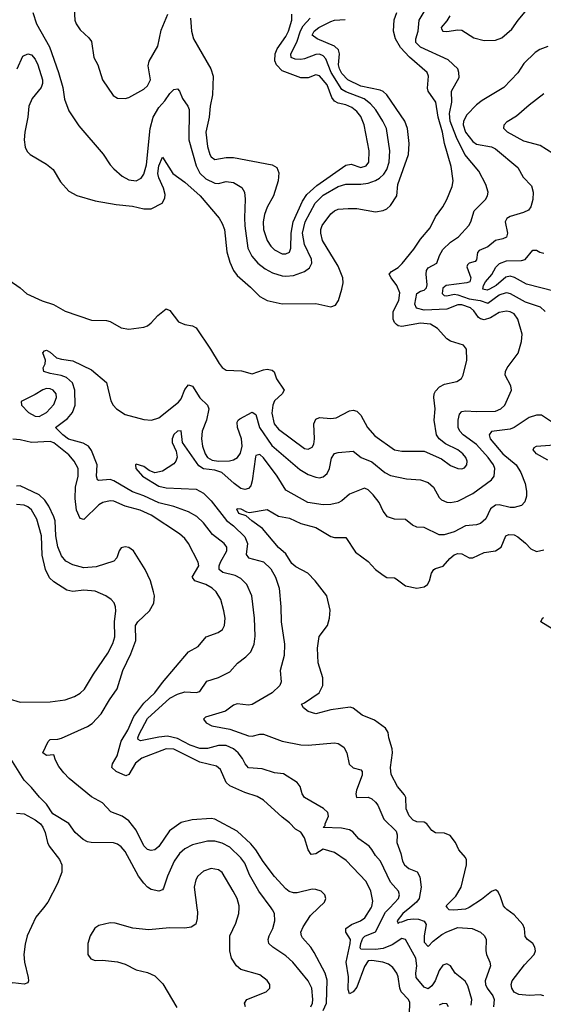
# Model space of a CAD drawing. Header units: inches. Extents: x 1603819 to 1745079, y 385938 to 533966.
# Tile 294 of 561: x 1723727 to 1726526, y 409484 to 414752. Entities that reach past the tile are written whole.
import ezdxf

# ---------------------------------------------------------------- set-up
doc = ezdxf.new("R2010")
doc.units = ezdxf.units.IN
doc.header["$MEASUREMENT"] = 0
doc.layers.add('B7420', color=7, linetype='Continuous')
doc.layers.add('B7421', color=7, linetype='Continuous')

msp = doc.modelspace()

# ---------------------------------------------------------------- linework, layer by layer
at = {"layer": 'B7420', "color": 5}
for points, elevation in [([(1723853.2, 410000), (1723812.8, 409950), (1723767.2, 409850), (1723755.1, 409804.9), (1723749, 409750), (1723752.1, 409710), (1723772.4, 409627.6), (1723774.2, 409610), (1723770, 409598.4), (1723750, 409590.8), (1723690, 409598.3), (1723666.5, 409590), (1723650, 409577.4), (1723630, 409542), (1723621.8, 409510), (1723621.8, 409490), (1723628.8, 409448.8)], 340), ([(1724673.8, 410000), (1724676.7, 409976.7), (1724676.5, 409943.5), (1724667.8, 409912.2), (1724644, 409896), (1724610, 409890.9), (1724527, 409893), (1724417.5, 409882.5), (1724331.9, 409891.9), (1724238, 409918), (1724210, 409919.5), (1724150, 409906), (1724128.5, 409891.5), (1724104, 409850), (1724090.6, 409810), (1724090.8, 409750.8), (1724107.1, 409727.1), (1724130, 409718.8), (1724170, 409720.7), (1724250, 409710.4), (1724290, 409698.4), (1724349, 409669), (1724410, 409654), (1724450, 409635.8), (1724492.6, 409592.6), (1724567.1, 409467.1)], 360), ([(1724933.6, 409470), (1724929.6, 409490), (1724942, 409510), (1725045.1, 409550), (1725063.6, 409570), (1725063.6, 409590), (1725050, 409611.5), (1725010, 409642.2), (1724910, 409670.8), (1724885.1, 409690), (1724858.7, 409730), (1724849.7, 409770), (1724851.1, 409850), (1724882.4, 409917.6), (1724898.5, 409970), (1724900.3, 410000)], 360), ([(1725282.9, 409470), (1725292, 409490), (1725294.7, 409510), (1725289.5, 409569.5), (1725268.8, 409608.8), (1725186.5, 409710), (1725150, 409743.4), (1725079.7, 409790), (1725059.2, 409810), (1725054.8, 409830), (1725059.8, 409850), (1725080.2, 409890), (1725091.4, 409930), (1725088.4, 409970), (1725079.1, 409990), (1725071.7, 410000)], 340), ([(1725348.5, 409450), (1725366.9, 409490), (1725370, 409612.3), (1725359.6, 409650), (1725301.6, 409761.6), (1725283.5, 409790), (1725239.3, 409839.3), (1725232.7, 409850), (1725230.5, 409870), (1725241.8, 409898.2), (1725281, 409959), (1725324.8, 410000)], 320), ([(1725810.5, 409430.5), (1725813.1, 409493.1), (1725804.8, 409510), (1725767.2, 409550), (1725759, 409570), (1725751.1, 409631.1), (1725743.7, 409650), (1725721.5, 409681.5), (1725699, 409699), (1725668.8, 409708.8), (1725610, 409718.4), (1725590, 409716.7), (1725570, 409685.3), (1725530, 409575), (1725510, 409551.1), (1725490, 409539.7), (1725482.5, 409562.5), (1725484, 409630), (1725471.6, 409710), (1725494.3, 409810), (1725494.8, 409830), (1725471.4, 409870), (1725471.1, 409890), (1725501, 409910), (1725549.8, 409930), (1725572.7, 409947.3), (1725605.4, 410000)], 280), ([(1726140.5, 409479.5), (1726143.8, 409510), (1726122, 409582), (1726107.9, 409607.9), (1726055.6, 409650), (1726029.8, 409689.8), (1726010, 409701.1), (1725990, 409693.1), (1725970, 409664.4), (1725948.5, 409610), (1725930, 409582.2), (1725910, 409565.7), (1725890, 409575.4), (1725846.5, 409626.5), (1725844.1, 409650), (1725850.8, 409690), (1725844.6, 409730), (1725790, 409830.7), (1725770, 409835.3), (1725717.9, 409802.1), (1725670, 409781.6), (1725630, 409776.9), (1725550, 409779.7), (1725546.5, 409786.5), (1725550.3, 409810), (1725562.1, 409837.9), (1725571.4, 409848.6), (1725630, 409871.6), (1725683.1, 409976.9), (1725705.1, 410000)], 260), ([(1725812, 410000), (1725775.3, 409970), (1725745.6, 409930), (1725750, 409916.2), (1725756.9, 409923.1), (1725770, 409924.2), (1725801.8, 409938.2), (1725830, 409942), (1725858.8, 409938.8), (1725889, 409929), (1725900.2, 409910), (1725889.1, 409850), (1725890, 409816), (1725910, 409793.5), (1725938.2, 409821.8), (1725983.4, 409856.6), (1726010, 409872.1), (1726070, 409895.5), (1726146, 409890), (1726190, 409869.7), (1726211.1, 409850), (1726221, 409830), (1726219.8, 409770), (1726223.5, 409750), (1726240.7, 409710), (1726243.4, 409690), (1726216.2, 409610), (1726217.3, 409590), (1726226.2, 409570), (1726257.3, 409530), (1726263.1, 409510), (1726259.9, 409470)], 240), ([(1726126.4, 410000), (1726110, 409993.2), (1726047.2, 409987.2), (1726023.7, 409990), (1726015.8, 409995.8), (1726013.4, 410000)], 220), ([(1726530, 409529.9), (1726510, 409534.9), (1726450, 409530.4), (1726396.3, 409536.3), (1726370, 409548.6), (1726359, 409570), (1726354.6, 409590), (1726360.7, 409610), (1726425.9, 409694.1), (1726477.1, 409750), (1726483.9, 409770), (1726482, 409790), (1726469.8, 409809.8), (1726442, 409830), (1726430, 409846), (1726426, 409890), (1726416.3, 409910), (1726370, 409963), (1726330.7, 409990.7), (1726322.8, 410000)], 220), ([(1726019.3, 409470), (1726010, 409486), (1725990, 409487.7), (1725970, 409478.6)], 280)]:
    msp.add_lwpolyline(points, dxfattribs=dict(at, elevation=elevation))
at = {"layer": 'B7421', "color": 5}
for points, elevation in [([(1726026.6, 414773.4), (1726010, 414745.8), (1725979.8, 414710), (1725982.3, 414702.3), (1725989.7, 414690), (1726010, 414688.2), (1726070, 414697), (1726090, 414695.5), (1726154.8, 414654.8), (1726210, 414640.9), (1726270, 414643.2), (1726304.2, 414655.8), (1726357.9, 414702.1), (1726391.2, 414750), (1726491, 414870)], 240), ([(1723670, 413358.7), (1723730, 413318), (1723764.9, 413284.9), (1723847.6, 413247.6), (1723907.8, 413227.8), (1723970, 413192.4), (1724110, 413143.6), (1724190, 413142.4), (1724210, 413137), (1724270, 413103.7), (1724310, 413096), (1724390, 413106.7), (1724410, 413114.9), (1724429.7, 413130.3), (1724464.5, 413170), (1724510, 413205.5), (1724530, 413196.3), (1724575.6, 413135.6), (1724610, 413121.1), (1724650, 413114.9), (1724670, 413103), (1724747.5, 412990), (1724792.6, 412912.6), (1724810, 412890.4), (1724830, 412877), (1724913.1, 412873.1), (1724970, 412857.4), (1725030, 412878.2), (1725050, 412881.6), (1725076.6, 412876.6), (1725088.2, 412868.2), (1725100.6, 412830), (1725140.2, 412770), (1725130.3, 412750), (1725090, 412713.3), (1725079.6, 412690), (1725074.1, 412645.9), (1725086.8, 412590), (1725110, 412560.7), (1725250, 412458.3), (1725270, 412453.8), (1725290, 412464.7), (1725298.6, 412481.4), (1725303.6, 412510), (1725299.9, 412590), (1725310, 412615.3), (1725330, 412624.3), (1725390, 412618.9), (1725418.9, 412621.1), (1725490, 412658.4), (1725510, 412663.5), (1725530, 412657.6), (1725550, 412635.8), (1725586.3, 412570), (1725625.6, 412525.6), (1725730, 412450.8), (1725770, 412444.1), (1725890, 412442.9), (1725981.8, 412401.8), (1726030, 412367.1), (1726070, 412350.2), (1726090, 412349.1), (1726105.9, 412354.1), (1726118.3, 412370), (1726119.3, 412390), (1726112.8, 412410), (1726096.8, 412430), (1726070, 412450.5), (1726002.8, 412482.8), (1725969.9, 412509.9), (1725956.1, 412530), (1725942.2, 412610), (1725948.7, 412670), (1725940.3, 412730), (1725942.5, 412750), (1725950, 412764.9), (1725971.7, 412788.3), (1725998.5, 412801.5), (1726063.5, 412816.5), (1726088.5, 412831.5), (1726098, 412850), (1726116.9, 412930), (1726115.1, 412990), (1726099, 413010), (1726030, 413032.6), (1726010, 413044.7), (1725960.1, 413100.1), (1725923.3, 413123.3), (1725870, 413128.6), (1725770, 413109.9), (1725750, 413113.6), (1725741, 413121), (1725731.3, 413131.3), (1725723.8, 413150), (1725723.4, 413190), (1725754.4, 413250), (1725759.7, 413290), (1725743, 413330), (1725712.1, 413370), (1725702.7, 413390), (1725715.5, 413404.5), (1725750, 413426), (1725772.3, 413447.7), (1725834.9, 413525.1), (1725870, 413577.2), (1725922, 413638), (1725950, 413697.6), (1725988.6, 413751.4), (1726009.9, 413790.1), (1726039.6, 413860.4), (1726044.7, 413890), (1726034.3, 413965.7), (1725998, 414090), (1725986.7, 414150), (1725964.3, 414230), (1725951.2, 414310), (1725911.1, 414370), (1725906.5, 414386.5), (1725913.4, 414450), (1725904.7, 414470), (1725810.9, 414550.9), (1725763.1, 414603.1), (1725735.4, 414650), (1725725.1, 414690), (1725729.1, 414750.9), (1725742.9, 414790)], 280), ([(1723796.6, 414790), (1723816.2, 414730), (1723886.8, 414606.8), (1723934.4, 414470), (1723957.8, 414390), (1723966.5, 414326.5), (1723990, 414264.9), (1724043.8, 414183.8), (1724173.1, 414033.1), (1724210, 413974.6), (1724230, 413953.6), (1724275.2, 413915.2), (1724310, 413895.5), (1724350, 413890.2), (1724375.5, 413904.5), (1724390, 413926), (1724403.9, 413976.1), (1724424.7, 414170), (1724440.7, 414230), (1724470, 414282.6), (1724502.3, 414317.7), (1724530, 414357), (1724550, 414379.3), (1724570, 414381.6), (1724580.4, 414370), (1724597.3, 414330), (1724625.8, 414290), (1724632, 414272), (1724631.6, 414110), (1724671, 413970), (1724690, 413930.2), (1724721.2, 413901.2), (1724770, 413877.5), (1724790, 413876.4), (1724830, 413885.7), (1724870, 413880.6), (1724913.8, 413853.8), (1724929.1, 413830), (1724932.6, 413792.6), (1724927.9, 413692.1), (1724931.2, 413648.8), (1724946, 413530), (1724967.5, 413487.5), (1724999.8, 413450), (1725039, 413419), (1725077.8, 413397.8), (1725130, 413382.1), (1725150, 413379.1), (1725190, 413383.7), (1725250, 413404.2), (1725276.2, 413423.8), (1725289.1, 413450), (1725286.1, 413470), (1725249.2, 413550), (1725239.7, 413610), (1725253.4, 413670), (1725306.7, 413770), (1725350, 413813), (1725430, 413859.4), (1725470, 413871.6), (1725550, 413871.8), (1725590, 413876.8), (1725628.9, 413891.1), (1725650, 413904.4), (1725673.6, 413926.4), (1725690, 413950.2), (1725701.9, 413990), (1725706.1, 414050), (1725688.1, 414170), (1725668.7, 414210), (1725630.4, 414270), (1725602.5, 414302.5), (1725567.9, 414327.9), (1725470, 414366.5), (1725450, 414378.6), (1725391.5, 414470), (1725362.8, 414542.8), (1725350, 414559.5), (1725330, 414567.7), (1725310, 414565.7), (1725250, 414542.7), (1725230, 414539.2), (1725200.4, 414540.4), (1725177.6, 414550), (1725175.7, 414570), (1725209, 414631), (1725228.4, 414691.6), (1725241.6, 414718.4), (1725280.4, 414759.6)], 340), ([(1725705.1, 410000), (1725752.5, 410050), (1725758.3, 410070), (1725751.6, 410090), (1725710, 410137.2), (1725655.9, 410250), (1725630, 410279.7), (1725610, 410312.2), (1725595, 410330), (1725540.8, 410370), (1725507.4, 410407.4), (1725490, 410418.2), (1725446.7, 410426.7), (1725349.8, 410429.8), (1725359.6, 410440.4), (1725359.8, 410450), (1725378.2, 410490), (1725375.1, 410510), (1725350.6, 410530.6), (1725249.7, 410590), (1725237.2, 410610), (1725227.1, 410650), (1725210.7, 410670.7), (1725137.3, 410717.3), (1725090, 410722.5), (1725023, 410743), (1724949.9, 410749.9), (1724931.7, 410770), (1724918.3, 410798.3), (1724894, 410830), (1724870, 410851.1), (1724830, 410869.3), (1724790, 410867.7), (1724730, 410853), (1724690, 410851.7), (1724637.8, 410870), (1724570, 410905.4), (1724517.9, 410917.9), (1724470, 410913.7), (1724372.9, 410892.9), (1724360.5, 410900.5), (1724357.8, 410910), (1724364.9, 410930), (1724410, 411012.7), (1724530, 411122.1), (1724570, 411142.7), (1724610, 411155), (1724670, 411151.6), (1724690, 411156.9), (1724728.1, 411211.9), (1724790, 411231.9), (1724850, 411262.3), (1724890.6, 411309.4), (1724936.3, 411343.7), (1724962, 411370), (1724979.8, 411410), (1724985.6, 411454.4), (1724982.7, 411550), (1724968.2, 411670), (1724940.8, 411730), (1724910, 411761.4), (1724878.1, 411778.1), (1724813.4, 411793.4), (1724793.2, 411810), (1724793, 411830), (1724800.7, 411850), (1724834.9, 411910), (1724834.6, 411930), (1724820.3, 411950), (1724756.8, 411996.8), (1724710, 412060.3), (1724673.4, 412093.4), (1724630, 412118), (1724550, 412147.7), (1724470, 412167.4), (1724390, 412205), (1724330, 412226.4), (1724230, 412284.7), (1724210, 412291.5), (1724150, 412286.2), (1724143, 412290), (1724137.3, 412310), (1724140.4, 412370), (1724110, 412447.4), (1724095, 412470), (1724066.8, 412486.8), (1723987.8, 412507.8), (1723957.1, 412530), (1723918.7, 412570), (1723982.3, 412617.7), (1724009.9, 412650.1), (1724022.8, 412690), (1724022.1, 412770), (1724008.6, 412808.6), (1723977.1, 412837.1), (1723949, 412849), (1723890, 412858.9), (1723856, 412870), (1723852.3, 412890), (1723862.7, 412910), (1723864.5, 412930), (1723849.6, 412970.4), (1723859, 412981), (1723870, 412983), (1723890, 412973.1), (1723923.5, 412943.5), (1723950, 412935.2), (1724010, 412926.7), (1724110, 412878.4), (1724190, 412810.5), (1724213.4, 412713.4), (1724226, 412690), (1724244.1, 412670), (1724290, 412639.8), (1724390, 412613.4), (1724431.4, 412608.6), (1724470, 412621.6), (1724575.2, 412704.8), (1724590, 412723.9), (1724610, 412773.6), (1724630, 412798.5), (1724650, 412791.7), (1724690, 412728.2), (1724730.3, 412690), (1724738.3, 412670), (1724724.8, 412610), (1724703.2, 412550), (1724699.5, 412510), (1724704.6, 412470), (1724718.2, 412430), (1724731.6, 412410), (1724755.9, 412395.9), (1724790, 412390.5), (1724848.6, 412391.4), (1724870, 412397), (1724891.3, 412410), (1724907.5, 412432.5), (1724916.4, 412470), (1724912.1, 412510), (1724891.3, 412570), (1724890, 412598.8), (1724895.1, 412610), (1724904, 412616), (1724970, 412651.3), (1724990, 412640.3), (1725009.1, 412570), (1725074.3, 412474.3), (1725224.8, 412344.8), (1725270, 412319.1), (1725310, 412304.4), (1725330, 412301.3), (1725350, 412305.8), (1725370, 412323.2), (1725382.4, 412350), (1725394.5, 412405.5), (1725410, 412430.3), (1725430, 412435.9), (1725510, 412442.8), (1725552, 412410), (1725610, 412386.3), (1725679.2, 412330), (1725710, 412312.9), (1725795.4, 412295.4), (1725870, 412289.4), (1725910, 412276), (1725939.1, 412250), (1725970, 412196.4), (1725982.6, 412182.6), (1726010, 412170.2), (1726030, 412169.3), (1726070, 412176), (1726150, 412216.8), (1726249.8, 412290), (1726263.9, 412310), (1726267.9, 412350), (1726260.6, 412370), (1726231.9, 412410), (1726170, 412479.9), (1726097.5, 412530), (1726079.3, 412550), (1726070.4, 412570), (1726070.5, 412610), (1726078.3, 412641.7), (1726090, 412656.5), (1726110, 412660.1), (1726170, 412655.4), (1726270, 412658), (1726299.7, 412670), (1726320.7, 412690), (1726356.4, 412770), (1726352.9, 412792.9), (1726322, 412850), (1726324, 412870), (1726333.5, 412890), (1726392.2, 412967.8), (1726410.7, 413030), (1726413.5, 413070), (1726390.5, 413150), (1726370, 413177.5), (1726350, 413189.2), (1726330, 413193.1), (1726290, 413185.4), (1726243.4, 413156.6), (1726210, 413147), (1726190.6, 413150.6), (1726179.4, 413159.4), (1726154.8, 413194.8), (1726137.6, 413210), (1726090, 413226.8), (1726070, 413227), (1726010, 413204.1), (1725890, 413197.1), (1725848.6, 413208.6), (1725838.6, 413230), (1725850, 413287.4), (1725870, 413299.7), (1725890, 413304.5), (1725902, 413318), (1725905.8, 413334.2), (1725899.6, 413390), (1725902.3, 413410), (1725910, 413424), (1725957.6, 413450), (1725970.6, 413490), (1725990, 413522.2), (1726030, 413561), (1726072.1, 413590), (1726128.6, 413651.4), (1726139.3, 413670), (1726156.4, 413730), (1726218, 413790), (1726228, 413810), (1726230.8, 413830), (1726219.4, 413870), (1726180.9, 413940.9), (1726107.2, 414030), (1726062.6, 414122.6), (1726029.1, 414210), (1726024.5, 414250), (1726038.2, 414310), (1726036.3, 414370), (1726076.5, 414443.5), (1726075.6, 414470), (1726068.6, 414490), (1726017.9, 414537.9), (1725870, 414604.9), (1725844.7, 414630), (1725844.4, 414650), (1725857.1, 414690), (1725862.5, 414750), (1725890, 414794)], 260), ([(1724018, 414810), (1724021.3, 414750), (1724028.7, 414730), (1724050, 414698), (1724095.9, 414655.9), (1724110, 414634.8), (1724123.1, 414550), (1724144.9, 414510), (1724170.3, 414430), (1724226.7, 414346.7), (1724250, 414333), (1724290, 414330.4), (1724310, 414334.9), (1724390, 414380.3), (1724410, 414397.6), (1724426.2, 414430), (1724414.3, 414505.7), (1724418.4, 414530), (1724465.3, 414610), (1724483.2, 414696.8), (1724518.4, 414781.6)], 360), ([(1724640.7, 414760.7), (1724645.8, 414690), (1724656.9, 414650), (1724749.1, 414490), (1724761.3, 414450), (1724758.4, 414350), (1724745.5, 414290), (1724740.2, 414230), (1724722.2, 414150), (1724730, 414073.4), (1724744.1, 414030), (1724750, 414019.1), (1724770, 414003.2), (1724830, 414014.3), (1724870, 414014), (1725075.9, 413975.9), (1725101.8, 413961.8), (1725112.5, 413932.5), (1725107.9, 413890), (1725083, 413810), (1725050.6, 413749.4), (1725035.4, 413710), (1725028.1, 413670), (1725030.1, 413630), (1725050.1, 413570.1), (1725070, 413539.7), (1725090, 413520.2), (1725130, 413499.5), (1725150, 413498.4), (1725170, 413508.4), (1725177.1, 413530), (1725178.4, 413610), (1725188.3, 413670), (1725238.4, 413781.6), (1725262.4, 413817.6), (1725314.6, 413865.4), (1725470, 413974.3), (1725498.5, 413978.5), (1725550, 413961.6), (1725579.7, 413970), (1725593.2, 413990), (1725594.9, 414050), (1725568.3, 414190), (1725550, 414234.2), (1725530, 414260.9), (1725502.9, 414282.9), (1725470, 414296.8), (1725430, 414304.7), (1725410, 414315.6), (1725396.3, 414336.3), (1725370, 414403.2), (1725330, 414452.5), (1725310, 414457), (1725270, 414441.2), (1725230, 414440.9), (1725130, 414478.5), (1725100.1, 414510), (1725091.6, 414531.6), (1725093.1, 414570), (1725104.2, 414595.8), (1725150, 414662), (1725163.5, 414690), (1725181.1, 414750), (1725181.1, 414781.1)], 360), ([(1723712.8, 414490), (1723743.7, 414556.3), (1723770, 414568.9), (1723790, 414563.6), (1723810, 414541.1), (1723824.3, 414510), (1723849.4, 414430), (1723848.7, 414410), (1723840.9, 414390), (1723793.6, 414330), (1723776.3, 414290), (1723770.1, 414229.9), (1723754, 414150), (1723751.4, 414110), (1723756.5, 414070), (1723766.6, 414046.6), (1723782, 414030), (1723870, 413979.5), (1723906.4, 413950), (1723945.4, 413885.4), (1723990, 413834.4), (1724031.6, 413811.6), (1724130, 413783.6), (1724243.4, 413763.4), (1724330, 413754.8), (1724390, 413740.2), (1724430, 413739.6), (1724488, 413770), (1724503.3, 413796.7), (1724504, 413816), (1724496.4, 413850), (1724470, 413905.6), (1724465.4, 413930), (1724470, 413970.6), (1724490, 414017.1), (1724545.3, 413930), (1724610, 413882.7), (1724691.8, 413810), (1724793.6, 413690), (1724810, 413662.4), (1724821, 413630), (1724834.5, 413510), (1724850, 413454.4), (1724869.4, 413410), (1724890, 413382.8), (1724961.2, 413321.2), (1725010, 413271.3), (1725050, 413249.4), (1725131, 413231), (1725310, 413234.4), (1725390, 413214.9), (1725414.8, 413225.2), (1725430.7, 413249.3), (1725450, 413310.7), (1725456, 413344), (1725453.9, 413370), (1725430, 413433.8), (1725346.5, 413570), (1725336.5, 413610), (1725337.3, 413630), (1725344.1, 413650), (1725390, 413713.4), (1725410, 413730.2), (1725430, 413737.4), (1725482.7, 413742.7), (1725530, 413741.6), (1725630, 413723.5), (1725670, 413731), (1725690, 413739.8), (1725710, 413757.1), (1725742.6, 413810), (1725748.7, 413870), (1725806, 414030), (1725808.8, 414090), (1725799.9, 414170), (1725786.8, 414210), (1725690, 414350.7), (1725670, 414367.8), (1725654.4, 414374.4), (1725550, 414395.9), (1725482, 414430), (1725450, 414464.3), (1725436, 414490), (1725431.9, 414510), (1725437.5, 414570), (1725430.8, 414590), (1725410.2, 414610.2), (1725316.9, 414650), (1725289.9, 414669.9), (1725300.9, 414690), (1725325.7, 414710), (1725390, 414742.6), (1725410, 414749.1), (1725467.7, 414752.3)], 320), ([(1726550, 414608.2), (1726508, 414592), (1726483.3, 414576.7), (1726421.5, 414518.5), (1726390, 414467.4), (1726315.1, 414390), (1726199.9, 414320.1), (1726170, 414296.5), (1726117.8, 414242.2), (1726100.4, 414210), (1726098.4, 414190), (1726109.6, 414150), (1726150, 414100.4), (1726170, 414086.7), (1726250, 414071.4), (1726270, 414061.7), (1726390, 413960.4), (1726418, 413910), (1726463, 413863), (1726472, 413830), (1726470.7, 413789.3), (1726460.4, 413750), (1726447.1, 413732.9), (1726420.2, 413719.8), (1726350, 413699.8), (1726331.3, 413688.7), (1726322.9, 413670), (1726335, 413610), (1726330, 413588.8), (1726310, 413579.2), (1726270, 413571), (1726230, 413536.8), (1726183, 413517), (1726174.2, 413505.8), (1726170, 413466.7), (1726161.8, 413458.2), (1726129.6, 413450), (1726120.3, 413439.7), (1726117, 413430), (1726138.6, 413370), (1726134, 413350), (1726116.7, 413343.3), (1726007.6, 413330), (1725990, 413315.6), (1725986.2, 413286.2), (1725995.5, 413275.5), (1726010, 413273.7), (1726050, 413282.9), (1726070, 413280.4), (1726130, 413259), (1726188.8, 413248.8), (1726230, 413235.6), (1726290, 413280.7), (1726330, 413293.1), (1726350, 413287.7), (1726430, 413243.1), (1726510, 413214.9), (1726537.2, 413190)], 240), ([(1726577, 414037), (1726510, 414079.2), (1726422.2, 414102.2), (1726335.1, 414150), (1726315.4, 414170), (1726317.4, 414190), (1726333.2, 414206.8), (1726382.5, 414237.5), (1726450, 414296.5), (1726530, 414356.5)], 220), ([(1726590, 413297.5), (1726436.5, 413336.5), (1726372.6, 413372.6), (1726350, 413379), (1726326.1, 413373.9), (1726274.7, 413330), (1726238.5, 413310), (1726225.6, 413305.6), (1726203.7, 413310), (1726206.7, 413330), (1726216.5, 413350), (1726250.8, 413389.2), (1726272.6, 413427.4), (1726292.2, 413447.8), (1726330, 413461.1), (1726410, 413464.3), (1726430, 413469.1), (1726470, 413518.5), (1726490, 413518.2), (1726508.3, 413508.3), (1726530, 413503.7)], 220), ([(1726570, 412600.3), (1726516.1, 412636.1), (1726490, 412636.9), (1726450, 412623.8), (1726370.7, 412569.3), (1726350, 412560.7), (1726250, 412548.9), (1726236.5, 412530), (1726243, 412510), (1726310, 412428.8), (1726380.6, 412370), (1726407, 412330), (1726429, 412270), (1726437.1, 412230), (1726437.3, 412202.7), (1726428.5, 412171.5), (1726410, 412152.4), (1726370, 412141.7), (1726350, 412141.3), (1726290, 412156.3), (1726270, 412154.3), (1726244.6, 412135.4), (1726218.4, 412081.6), (1726190, 412056.1), (1726170, 412049.2), (1726110, 412044.1), (1726050, 412011.3), (1725996.1, 411996.1), (1725970, 411996.3), (1725890, 412034.9), (1725850, 412036), (1725827.2, 412047.2), (1725790, 412077.6), (1725730, 412079.6), (1725692.9, 412092.9), (1725670, 412122.4), (1725648.8, 412168.8), (1725616.5, 412210), (1725590, 412237.2), (1725570, 412246), (1725490, 412212.9), (1725450, 412176.9), (1725430, 412167.1), (1725390, 412158.4), (1725350, 412156.6), (1725268.2, 412168.2), (1725150, 412234.7), (1725102.8, 412310), (1725030, 412407.1), (1725010, 412425.8), (1724990, 412419.5), (1724987.7, 412412.3), (1724970, 412284), (1724961.8, 412258.2), (1724950, 412243.2), (1724930, 412238.4), (1724910, 412243.8), (1724873.8, 412270), (1724807.2, 412330), (1724770, 412342), (1724710, 412348.5), (1724685.4, 412365.4), (1724597.4, 412490), (1724590, 412551.5), (1724570, 412550.1), (1724550, 412533.2), (1724541.6, 412510), (1724542.8, 412490), (1724563, 412443), (1724568.6, 412411.4), (1724561.4, 412390), (1724550, 412374.8), (1724490, 412336.3), (1724450, 412327), (1724419.8, 412339.8), (1724390, 412360.9), (1724350, 412373), (1724346, 412370), (1724348.4, 412350), (1724383.1, 412310), (1724470, 412256.6), (1724510, 412247.6), (1724670, 412240.2), (1724710, 412218.9), (1724750, 412178.5), (1724832, 412072), (1724870, 412044.2), (1724930, 411985.8), (1724944.5, 411950), (1724938.3, 411890), (1724950, 411873.5), (1725030, 411851.9), (1725070, 411814.6), (1725094.6, 411770), (1725113.7, 411710), (1725123.7, 411610), (1725124.8, 411530), (1725143, 411410), (1725141.6, 411350), (1725118.9, 411270), (1725124.7, 411210), (1725117.6, 411190), (1725077.1, 411150), (1724970, 411088.3), (1724950, 411084.3), (1724889.1, 411090.9), (1724870, 411084.4), (1724827.6, 411052.4), (1724720.7, 411019.3), (1724709.4, 411010), (1724722.9, 410990), (1724753.4, 410973.4), (1724850, 410956.2), (1724950, 410920.6), (1724970, 410918.6), (1725010, 410929.9), (1725030, 410929.9), (1725130, 410892.2), (1725230, 410871.9), (1725269.4, 410870.6), (1725410, 410883), (1725430, 410878.7), (1725459, 410859), (1725476, 410830), (1725488.8, 410768.8), (1725510, 410749.6), (1725550, 410738), (1725558, 410730), (1725557.4, 410710), (1725526.8, 410630), (1725523.7, 410610), (1725528.2, 410590), (1725590, 410591.3), (1725610, 410582.9), (1725630, 410566), (1725641.1, 410550), (1725673.8, 410473.8), (1725739.4, 410410), (1725745.5, 410390), (1725743.4, 410350), (1725764.5, 410290), (1725772.7, 410250), (1725783.6, 410230), (1725807.1, 410210), (1725851.9, 410191.9), (1725866.5, 410166.5), (1725872.8, 410110), (1725863.4, 410050), (1725848.6, 410030), (1725812, 410000)], 240), ([(1725605.4, 410000), (1725610, 410007.5), (1725615.7, 410035.7), (1725603.7, 410090), (1725580, 410140), (1725472.9, 410252.9), (1725410, 410295.2), (1725350, 410314), (1725310, 410288.9), (1725285.9, 410285.9), (1725270, 410309.7), (1725250, 410375.1), (1725230, 410404), (1725201.5, 410421.5), (1725170, 410454.6), (1725130, 410484.4), (1725030, 410576.5), (1724995.8, 410595.8), (1724930, 410617.4), (1724850, 410652), (1724829.9, 410669.9), (1724800.1, 410740.1), (1724778.3, 410758.3), (1724690, 410780.2), (1724550, 410849.6), (1724510, 410850.6), (1724379.2, 410800.8), (1724345.1, 410774.9), (1724310, 410714.2), (1724293.9, 410706.1), (1724243.2, 410730), (1724220.2, 410750), (1724223.2, 410770), (1724247.3, 410812.7), (1724268.4, 410891.6), (1724304.2, 410950), (1724337.1, 411022.9), (1724390, 411095.5), (1724449.9, 411150), (1724490, 411205.4), (1724630, 411368.9), (1724681.6, 411398.4), (1724724, 411450), (1724787.3, 411472.7), (1724810.9, 411490), (1724822.2, 411510), (1724824.8, 411550), (1724818.6, 411590), (1724801.4, 411650), (1724777.8, 411690), (1724755.9, 411710), (1724722.4, 411730), (1724662.7, 411750), (1724650, 411766.6), (1724648.4, 411770), (1724684.3, 411830), (1724681.7, 411850), (1724629.5, 411949.5), (1724610, 411976.2), (1724581.8, 412001.8), (1724430, 412100.1), (1724370, 412128), (1724290, 412149.9), (1724230, 412176), (1724210, 412178.5), (1724170.5, 412169.5), (1724150, 412156.1), (1724070, 412078.6), (1724050, 412083.1), (1724030, 412128.5), (1724022.5, 412190), (1724025, 412250), (1724040.1, 412310), (1724038.5, 412350), (1724017.5, 412390), (1723990, 412424.3), (1723910, 412488.6), (1723890, 412495.8), (1723790, 412490.3), (1723730, 412504.2), (1723690, 412507.4)], 280), ([(1726550, 412396), (1726489.8, 412430), (1726472.8, 412450), (1726476.9, 412463.1), (1726489.2, 412470.8), (1726610, 412479)], 220), ([(1725324.8, 410000), (1725356.9, 410030), (1725364.4, 410050), (1725358, 410070), (1725338, 410090), (1725310, 410098.9), (1725290, 410099.4), (1725210, 410080.5), (1725190, 410080.9), (1725167.8, 410087.8), (1725150, 410101.6), (1725090, 410167.8), (1725028.1, 410248.1), (1724989.9, 410310), (1724962.5, 410342.5), (1724889.3, 410409.3), (1724770, 410475), (1724750, 410478.2), (1724649.3, 410470.7), (1724590, 410457.2), (1724527.5, 410412.5), (1724470, 410328.4), (1724450.1, 410309.9), (1724430, 410306), (1724410, 410312.7), (1724390, 410332), (1724350, 410415), (1724310, 410465.2), (1724275.4, 410490), (1724214.2, 410514.2), (1724170, 410560.9), (1724110, 410594.4), (1723991.4, 410691.4), (1723961.9, 410721.9), (1723936.7, 410756.7), (1723917.3, 410790), (1723910, 410819), (1723870, 410815.3), (1723850, 410829), (1723879, 410890), (1723890, 410901), (1723930, 410902), (1723950, 410908.4), (1724089.9, 410970.1), (1724114.1, 410985.9), (1724162.3, 411037.7), (1724206.9, 411113.1), (1724248.2, 411171.8), (1724279, 411270), (1724320.7, 411359.3), (1724347.3, 411430), (1724346.4, 411510), (1724357.5, 411530), (1724421.2, 411590), (1724443.5, 411630), (1724447.4, 411670), (1724442.7, 411690), (1724426, 411750), (1724396.8, 411810), (1724334.8, 411910), (1724310, 411927.8), (1724290, 411932.4), (1724270, 411925.6), (1724258.9, 411910), (1724246.8, 411873.2), (1724230, 411855.1), (1724135.4, 411824.6), (1724070, 411818.6), (1724010, 411835.8), (1723974.3, 411854.3), (1723950, 411884.2), (1723931.1, 411931.1), (1723919.8, 411990), (1723915.7, 412070), (1723910, 412092), (1723882.8, 412150), (1723861, 412181), (1723830, 412209.4), (1723730, 412257.7), (1723710, 412256.6)], 320), ([(1723670, 411118.2), (1723730, 411101.2), (1723890, 411102.6), (1723970, 411112.2), (1724019.7, 411130), (1724050, 411148.3), (1724073.5, 411170), (1724120.7, 411250), (1724197.7, 411362.3), (1724225.2, 411414.8), (1724235.7, 411450), (1724234.2, 411530), (1724240.6, 411590), (1724239.4, 411610), (1724231.1, 411631.1), (1724215.6, 411650), (1724187.1, 411670), (1724130, 411694.4), (1724070, 411699.9), (1724010, 411693.2), (1723979.4, 411699.4), (1723910, 411743.4), (1723885.8, 411765.8), (1723864.8, 411810), (1723846.8, 411886.8), (1723844.1, 411990), (1723819.2, 412079.2), (1723790, 412129), (1723770, 412145.6), (1723750, 412154.9), (1723710, 412158.8)], 340), ([(1726013.4, 410000), (1726007.6, 410010), (1726058.3, 410061.7), (1726087.9, 410110), (1726116.4, 410230), (1726116, 410256), (1726109.6, 410270), (1726074.5, 410310), (1726057.2, 410350), (1726027.8, 410387.8), (1725998.9, 410398.9), (1725950, 410400.4), (1725930, 410413.6), (1725903.6, 410450), (1725890, 410458.5), (1725850, 410460.3), (1725830, 410469.8), (1725810, 410492.1), (1725793.9, 410530), (1725790.7, 410590), (1725784.7, 410604.7), (1725746.9, 410650), (1725713.8, 410713.8), (1725708.5, 410750), (1725720.3, 410830), (1725719, 410850), (1725699.8, 410910), (1725697.4, 410937.4), (1725681.8, 410961.8), (1725624, 411004), (1725557, 411030), (1725509.1, 411069.1), (1725493.5, 411073.5), (1725390, 411059.7), (1725310, 411038.5), (1725270, 411049.8), (1725244.5, 411070), (1725233.2, 411090), (1725250, 411096), (1725327.8, 411150), (1725346.9, 411190), (1725348.2, 411230), (1725322, 411310), (1725318.7, 411390), (1725328.5, 411451.5), (1725372.7, 411510), (1725383.7, 411550), (1725387.5, 411592.5), (1725368.2, 411670), (1725306.2, 411750), (1725267.7, 411790), (1725204, 411824), (1725181.7, 411841.7), (1725150, 411893.5), (1725110, 411928.1), (1725025.3, 412030), (1724968.3, 412070), (1724937.6, 412097.6), (1724899.2, 412110), (1724887, 412133), (1724890, 412136.4), (1724910, 412135), (1724938.6, 412118.6), (1724955.9, 412115.9), (1725050, 412131.2), (1725110, 412095.9), (1725170, 412084.4), (1725230, 412057.2), (1725310, 412034.3), (1725390, 411986.4), (1725410, 411980.6), (1725470, 411980.9), (1725522.5, 411902.5), (1725590, 411852.5), (1725630, 411810.1), (1725670, 411779.1), (1725690, 411767.6), (1725730, 411765.3), (1725740.5, 411760.5), (1725790, 411723.7), (1725850, 411710.3), (1725890, 411718), (1725907.3, 411730), (1725918.7, 411750), (1725928.3, 411790), (1725941.6, 411810), (1725950, 411816.5), (1725991.5, 411828.5), (1726026.6, 411870), (1726050, 411888.1), (1726070, 411896.2), (1726090, 411893.8), (1726130, 411872.8), (1726150, 411873.4), (1726210, 411902), (1726271.5, 411910), (1726300.3, 411930), (1726326.3, 411990), (1726342.6, 411997.4), (1726370, 411995.5), (1726390, 411985.9), (1726432, 411952), (1726460.2, 411920.2), (1726490, 411907.1), (1726530, 411915.2)], 220), ([(1726573.1, 411493.1), (1726513.6, 411530), (1726521.6, 411550), (1726530, 411553.8)], 180), ([(1725071.7, 410000), (1725004.5, 410090), (1724955.8, 410175.8), (1724930, 410238.4), (1724910, 410268.2), (1724850, 410324), (1724810, 410346.7), (1724770, 410357.1), (1724730, 410355.8), (1724650, 410336.9), (1724610, 410316.5), (1724581.2, 410290), (1724552.6, 410250), (1724517.4, 410170), (1724495.1, 410104.9), (1724490, 410096.9), (1724470, 410089.8), (1724430, 410098.4), (1724409.9, 410109.9), (1724390, 410132), (1724362.2, 410170), (1724290, 410302.2), (1724270, 410325.7), (1724250, 410340.4), (1724228.6, 410348.6), (1724108, 410350), (1724090, 410352.6), (1724065.4, 410365.4), (1724023.6, 410403.6), (1723990, 410451.2), (1723903.8, 410503.8), (1723870, 410554.5), (1723832, 410592), (1723790, 410644.2), (1723750, 410682.4), (1723670, 410811)], 340), ([(1723710, 410505.8), (1723750, 410502.8), (1723810.3, 410470.3), (1723837.3, 410450), (1723850, 410431), (1723863.4, 410403.4), (1723874.9, 410350), (1723883.8, 410330), (1723939.4, 410259.4), (1723951.2, 410230), (1723952.3, 410190), (1723928.1, 410130), (1723877.5, 410030), (1723853.2, 410000)], 340), ([(1724900.3, 410000), (1724900.9, 410010), (1724888.7, 410050), (1724868.8, 410090), (1724808.9, 410188.9), (1724790, 410202.6), (1724750, 410209.7), (1724710, 410196.9), (1724679.5, 410170), (1724668.8, 410150), (1724660.3, 410110), (1724673.8, 410000)], 360), ([(1726322.8, 410000), (1726314.3, 410010), (1726298.4, 410058.4), (1726284.7, 410084.7), (1726274.5, 410094.5), (1726270, 410096.3), (1726250, 410087.4), (1726195.2, 410044.8), (1726130, 410001.5), (1726126.4, 410000)], 220)]:
    msp.add_lwpolyline(points, dxfattribs=dict(at, elevation=elevation))
at = {"layer": 'B7421', "color": 5, "elevation": 280}
msp.add_lwpolyline([(1723870, 412777.9), (1723850, 412772.2), (1723810, 412746.9), (1723735.3, 412710), (1723736.9, 412690), (1723773.8, 412650), (1723808.9, 412630), (1723830, 412628.7), (1723870, 412650.8), (1723910, 412692.3), (1723923.8, 412730), (1723921.7, 412750), (1723906.4, 412770), (1723890, 412776.7)], close=True, dxfattribs=at)

doc.saveas('drawing.dxf')
